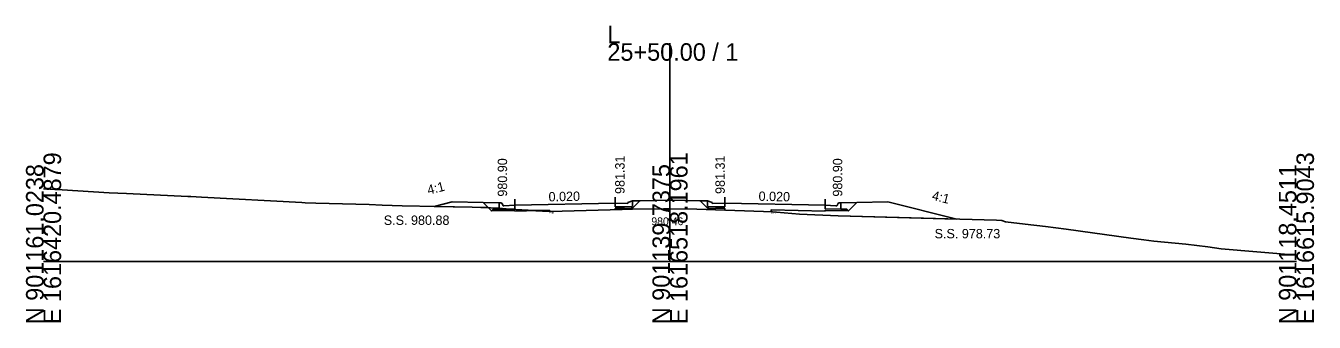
# Model space of a CAD drawing. Extents: x 1009 to 7438, y -1586 to 7964.
# Drawn here: x 2032.1 to 2237.7, y 3414 to 3461.5 of the extents above; entities that cross this region are included whole.
import ezdxf

# ---------------------------------------------------------------- set-up
doc = ezdxf.new("R2010")
doc.units = 0
for name, color, linetype in [('Exist Cross Section Cell', 7, 'Continuous'), ('Exist XS Center Line Elevation Label', 7, 'Continuous'), ('Exist XS Ground Line', 7, 'Continuous'), ('Prop XS Dump Level', 7, 'Continuous'), ('Prop XS Earthwork Shape', 7, 'Continuous'), ('Prop XS EOT Tick Mark', 7, 'Continuous'), ('Prop XS Finish Grade', 7, 'Continuous'), ('Prop XS Finish Grade CurbGutter', 7, 'Continuous'), ('Prop XS Finish Grade Earthwork', 7, 'Continuous'), ('Prop XS Finish Grade Pavement', 7, 'Continuous'), ('Prop XS Hydro Elevations', 7, 'Continuous'), ('Prop XS Pvmt Edge Slope', 7, 'Continuous'), ('Prop XS SE Text', 7, 'Continuous'), ('Prop XS Side Slope Text', 7, 'Continuous'), ('Prop XS SS Elevation Text', 7, 'Continuous'), ('Prop XS Subgrade CurbGutter', 7, 'Continuous'), ('Prop XS Subgrade Earthwork', 7, 'Continuous')]:
    doc.layers.add(name, color=color, linetype=linetype)

msp = doc.modelspace()

# ---------------------------------------------------------------- linework, layer by layer
at = {"layer": 'Exist Cross Section Cell'}
for p, q in [((2134.89, 3423.73), (2134.89, 3458.66)), ((2034.89, 3423.73), (2134.89, 3423.73)), ((2134.89, 3423.73), (2234.89, 3423.73))]:
    msp.add_line(p, q, dxfattribs=at)
at = {"layer": 'Exist XS Ground Line'}
for p, q in [((2034.89, 3435.37), (2037.87, 3435.19)), ((2037.87, 3435.19), (2045.38, 3434.76)), ((2045.38, 3434.76), (2048.11, 3434.61)), ((2048.11, 3434.61), (2057.91, 3434.17)), ((2057.91, 3434.17), (2058.4, 3434.15)), ((2058.4, 3434.15), (2060.09, 3434.05)), ((2060.09, 3434.05), (2076.1, 3433.18)), ((2076.1, 3433.18), (2076.65, 3433.16)), ((2076.65, 3433.16), (2078.36, 3433.09)), ((2078.36, 3433.09), (2086.88, 3432.85)), ((2086.88, 3432.85), (2088.97, 3432.78)), ((2088.97, 3432.78), (2092.15, 3432.68)), ((2092.15, 3432.68), (2103.33, 3432.43)), ((2103.33, 3432.43), (2104.68, 3432.4)), ((2104.68, 3432.4), (2105.06, 3432.41)), ((2105.06, 3432.41), (2105.44, 3432.4)), ((2105.44, 3432.4), (2106.24, 3432.35)), ((2106.24, 3432.35), (2113.5, 3431.88)), ((2113.5, 3431.88), (2114.53, 3431.82)), ((2114.53, 3431.82), (2115.76, 3431.74)), ((2115.76, 3431.74), (2127.27, 3432.09)), ((2127.27, 3432.09), (2128.54, 3432.13)), ((2128.54, 3432.13), (2128.91, 3432.13)), ((2128.91, 3432.13), (2133.87, 3432.2)), ((2133.87, 3432.2), (2134.44, 3432.19)), ((2134.44, 3432.19), (2134.89, 3432.19)), ((2134.89, 3432.19), (2139.18, 3432.13)), ((2139.18, 3432.13), (2149.84, 3431.77)), ((2149.84, 3431.77), (2151.18, 3431.72)), ((2151.18, 3431.72), (2151.87, 3431.66)), ((2151.87, 3431.66), (2155.56, 3431.33)), ((2155.56, 3431.33), (2161.76, 3431.08)), ((2161.76, 3431.08), (2187.03, 3430.34)), ((2187.03, 3430.34), (2187.85, 3430.32)), ((2187.85, 3430.32), (2188.47, 3430.11)), ((2188.47, 3430.11), (2191.6, 3429.73)), ((2191.6, 3429.73), (2194.82, 3429.35)), ((2194.82, 3429.35), (2198.13, 3428.94)), ((2198.13, 3428.94), (2208.43, 3427.5)), ((2208.43, 3427.5), (2210.54, 3427.21)), ((2210.54, 3427.21), (2212.13, 3427.01)), ((2212.13, 3427.01), (2217.24, 3426.54)), ((2217.24, 3426.54), (2220.74, 3426.09)), ((2220.74, 3426.09), (2222.86, 3425.79)), ((2222.86, 3425.79), (2234.89, 3424.79))]:
    msp.add_line(p, q, dxfattribs=at)
at = {"layer": 'Prop XS Dump Level'}
for p, q in [((2110.14, 3432.75), (2126.14, 3433.07)), ((2110.14, 3432.75), (2126.14, 3433.07)), ((2143.64, 3433.07), (2159.64, 3432.75)), ((2143.64, 3433.07), (2159.64, 3432.75))]:
    msp.add_line(p, q, dxfattribs=at)
at = {"layer": 'Prop XS Earthwork Shape'}
for points in [[(2100.14, 3433.29), (2097.25, 3432.57), (2103.33, 3432.43), (2104.68, 3432.4), (2105.06, 3432.41), (2105.44, 3432.4), (2105.86, 3432.37), (2105.05, 3433.18)], [(2130.07, 3433.47), (2130.12, 3433.48), (2134.89, 3433.58), (2139.67, 3433.48), (2139.72, 3433.47), (2140.9, 3432.3), (2143.64, 3432.24), (2143.64, 3432.15), (2143.64, 3431.98), (2139.18, 3432.13), (2134.89, 3432.19), (2134.44, 3432.19), (2133.87, 3432.2), (2128.91, 3432.13), (2128.54, 3432.13), (2127.27, 3432.09), (2126.14, 3432.06), (2126.14, 3432.15), (2126.14, 3432.24), (2128.89, 3432.3)], [(2151.04, 3431.73), (2151.18, 3431.72), (2151.87, 3431.66), (2155.56, 3431.33), (2161.76, 3431.08), (2180.68, 3430.53), (2169.64, 3433.29), (2164.73, 3433.18), (2163.39, 3431.85), (2159.64, 3431.92), (2159.64, 3431.83), (2151.04, 3432.01)], [(2106.39, 3431.85), (2105.86, 3432.37), (2106.24, 3432.35), (2107.64, 3432.26), (2107.64, 3432.12), (2106.64, 3432.1)], [(2110.14, 3431.92), (2106.39, 3431.85), (2106.64, 3432.1), (2107.64, 3432.12), (2109.27, 3432.15), (2113.26, 3431.9), (2110.14, 3431.83)], [(2107.64, 3432.12), (2107.64, 3432.26), (2109.27, 3432.15)], [(2113.26, 3431.9), (2113.5, 3431.88), (2114.53, 3431.82), (2115.65, 3431.75), (2115.65, 3431.94)]]:
    msp.add_lwpolyline(points, close=True, dxfattribs=at)
at = {"layer": 'Prop XS EOT Tick Mark'}
for p, q in [((2110.14, 3432.75), (2110.14, 3433.75)), ((2126.14, 3433.07), (2126.14, 3434.07)), ((2143.64, 3433.07), (2143.64, 3434.07)), ((2159.64, 3432.75), (2159.64, 3433.75))]:
    msp.add_line(p, q, dxfattribs=at)
at = {"layer": 'Prop XS Finish Grade'}
for p, q in [((2107.64, 3433.13), (2105.05, 3433.18)), ((2128.89, 3433.45), (2130.12, 3433.48)), ((2140.89, 3433.45), (2139.67, 3433.48)), ((2162.14, 3433.13), (2164.73, 3433.18))]:
    msp.add_line(p, q, dxfattribs=at)
at = {"layer": 'Prop XS Finish Grade CurbGutter'}
for p, q in [((2107.64, 3433.13), (2107.89, 3433.13)), ((2107.89, 3433.13), (2108.02, 3433.1)), ((2108.11, 3433.01), (2108.02, 3433.1)), ((2108.18, 3432.76), (2108.11, 3433.01)), ((2126.14, 3433.07), (2128.14, 3433.03)), ((2128.14, 3433.2), (2128.89, 3433.45)), ((2128.14, 3433.03), (2128.14, 3433.2)), ((2141.64, 3433.2), (2140.89, 3433.45)), ((2141.64, 3433.03), (2141.64, 3433.2)), ((2143.64, 3433.07), (2141.64, 3433.03)), ((2161.61, 3432.76), (2161.68, 3433.01)), ((2161.68, 3433.01), (2161.77, 3433.1)), ((2161.89, 3433.13), (2161.77, 3433.1)), ((2162.14, 3433.13), (2161.89, 3433.13)), ((2108.27, 3432.67), (2108.18, 3432.76)), ((2108.39, 3432.65), (2108.27, 3432.67)), ((2110.14, 3432.75), (2108.39, 3432.65)), ((2159.64, 3432.75), (2161.39, 3432.65)), ((2161.39, 3432.65), (2161.52, 3432.67)), ((2161.52, 3432.67), (2161.61, 3432.76))]:
    msp.add_line(p, q, dxfattribs=at)
at = {"layer": 'Prop XS Finish Grade Earthwork'}
for p, q in [((2100.14, 3433.29), (2097.26, 3432.57)), ((2105.05, 3433.18), (2100.14, 3433.29)), ((2130.12, 3433.48), (2134.89, 3433.58)), ((2134.89, 3433.58), (2139.67, 3433.48)), ((2164.73, 3433.18), (2169.64, 3433.29)), ((2169.64, 3433.29), (2180.68, 3430.53))]:
    msp.add_line(p, q, dxfattribs=at)
at = {"layer": 'Prop XS Finish Grade Pavement'}
for p, q in [((2110.14, 3432.75), (2126.14, 3433.07)), ((2143.64, 3433.07), (2159.64, 3432.75))]:
    msp.add_line(p, q, dxfattribs=at)
at = {"layer": 'Prop XS Pvmt Edge Slope'}
for p, q in [((2106.64, 3432.1), (2106.39, 3431.85)), ((2107.64, 3432.12), (2106.64, 3432.1)), ((2127.64, 3432.52), (2128.89, 3432.55)), ((2128.64, 3432.54), (2128.89, 3432.3)), ((2142.14, 3432.52), (2140.89, 3432.55)), ((2141.14, 3432.54), (2140.9, 3432.3)), ((2162.14, 3432.12), (2163.14, 3432.1)), ((2163.14, 3432.1), (2163.39, 3431.85))]:
    msp.add_line(p, q, dxfattribs=at)
at = {"layer": 'Prop XS Subgrade CurbGutter'}
for p, q in [((2107.64, 3432.12), (2107.64, 3433.13)), ((2126.14, 3433.07), (2126.14, 3432.49)), ((2128.89, 3432.55), (2128.89, 3433.45)), ((2140.89, 3432.55), (2140.89, 3433.45)), ((2143.64, 3433.07), (2143.64, 3432.49)), ((2162.14, 3432.12), (2162.14, 3433.13)), ((2110.14, 3432.17), (2107.64, 3432.12)), ((2110.14, 3432.75), (2110.14, 3432.17)), ((2126.14, 3432.49), (2127.64, 3432.52)), ((2143.64, 3432.49), (2142.14, 3432.52)), ((2159.64, 3432.75), (2159.64, 3432.17)), ((2159.64, 3432.17), (2162.14, 3432.12))]:
    msp.add_line(p, q, dxfattribs=at)
at = {"layer": 'Prop XS Subgrade Earthwork'}
for p, q in [((2106.39, 3431.85), (2105.05, 3433.18)), ((2128.89, 3432.3), (2130.07, 3433.47)), ((2140.9, 3432.3), (2139.72, 3433.47)), ((2163.39, 3431.85), (2164.73, 3433.18)), ((2110.14, 3431.92), (2106.39, 3431.85)), ((2115.65, 3431.94), (2110.14, 3431.83)), ((2110.14, 3431.83), (2110.14, 3431.92)), ((2115.65, 3431.94), (2115.65, 3431.75)), ((2126.14, 3432.24), (2128.89, 3432.3)), ((2126.14, 3432.15), (2126.14, 3432.24)), ((2126.14, 3432.15), (2126.14, 3432.06)), ((2143.64, 3432.24), (2140.9, 3432.3)), ((2143.64, 3432.15), (2143.64, 3432.24)), ((2143.64, 3432.15), (2143.64, 3431.98)), ((2151.04, 3432.01), (2151.04, 3431.73)), ((2151.04, 3432.01), (2159.64, 3431.83)), ((2159.64, 3431.83), (2159.64, 3431.92)), ((2159.64, 3431.92), (2163.39, 3431.85))]:
    msp.add_line(p, q, dxfattribs=at)

# ---------------------------------------------------------------- texts
at = {"layer": 'Exist Cross Section Cell'}
for s, p in [('L', (2124.89, 3458.66)), ('25+50.00 / 1', (2124.89, 3455.86))]:
    msp.add_text(s, height=2.8, dxfattribs=at).set_placement(p)
for s, p in [('N 901161.0238', (2034.89, 3413.73)), ('E 1616420.4879', (2037.69, 3413.73)), ('N 901139.7375', (2134.89, 3413.73)), ('E 1616518.1961', (2137.69, 3413.73)), ('N 901118.4511', (2234.89, 3413.73)), ('E 1616615.9043', (2237.69, 3413.73))]:
    msp.add_text(s, height=2.8, rotation=90, dxfattribs=at).set_placement(p)
at = {"layer": 'Exist XS Center Line Elevation Label'}
msp.add_text('980.46', height=1.25, dxfattribs=at).set_placement((2131.91, 3429.56))
at = {"layer": 'Prop XS Dump Level'}
for p in [(2115.65, 3431.45), (2115.65, 3431.45), (2151.04, 3431.43), (2151.04, 3431.43)]:
    msp.add_text('Eop', height=0.3, dxfattribs=at).set_placement(p)
at = {"layer": 'Prop XS Hydro Elevations'}
for s, p in [('980.90', (2108.89, 3434.13)), ('981.31', (2127.64, 3434.56)), ('981.31', (2143.64, 3434.56)), ('980.90', (2162.39, 3434.13))]:
    msp.add_text(s, height=1.5, rotation=90, dxfattribs=at).set_placement(p)
at = {"layer": 'Prop XS SE Text'}
for rotation, p in [(1.1458, (2115.52, 3433.36)), (358.8542, (2149.02, 3433.46))]:
    msp.add_text('0.020', height=1.5, rotation=rotation, dxfattribs=at).set_placement(p)
at = {"layer": 'Prop XS Side Slope Text'}
for rotation, p in [(14.0362, (2096.34, 3434.43)), (345.9638, (2176.6, 3433.64))]:
    msp.add_text('4:1', height=1.5, rotation=rotation, dxfattribs=at).set_placement(p)
at = {"layer": 'Prop XS SS Elevation Text'}
for s, p in [('S.S. 980.88', (2089.2, 3429.61)), ('S.S. 978.73', (2177.13, 3427.46))]:
    msp.add_text(s, height=1.5, dxfattribs=at).set_placement(p)

doc.saveas('drawing.dxf')
